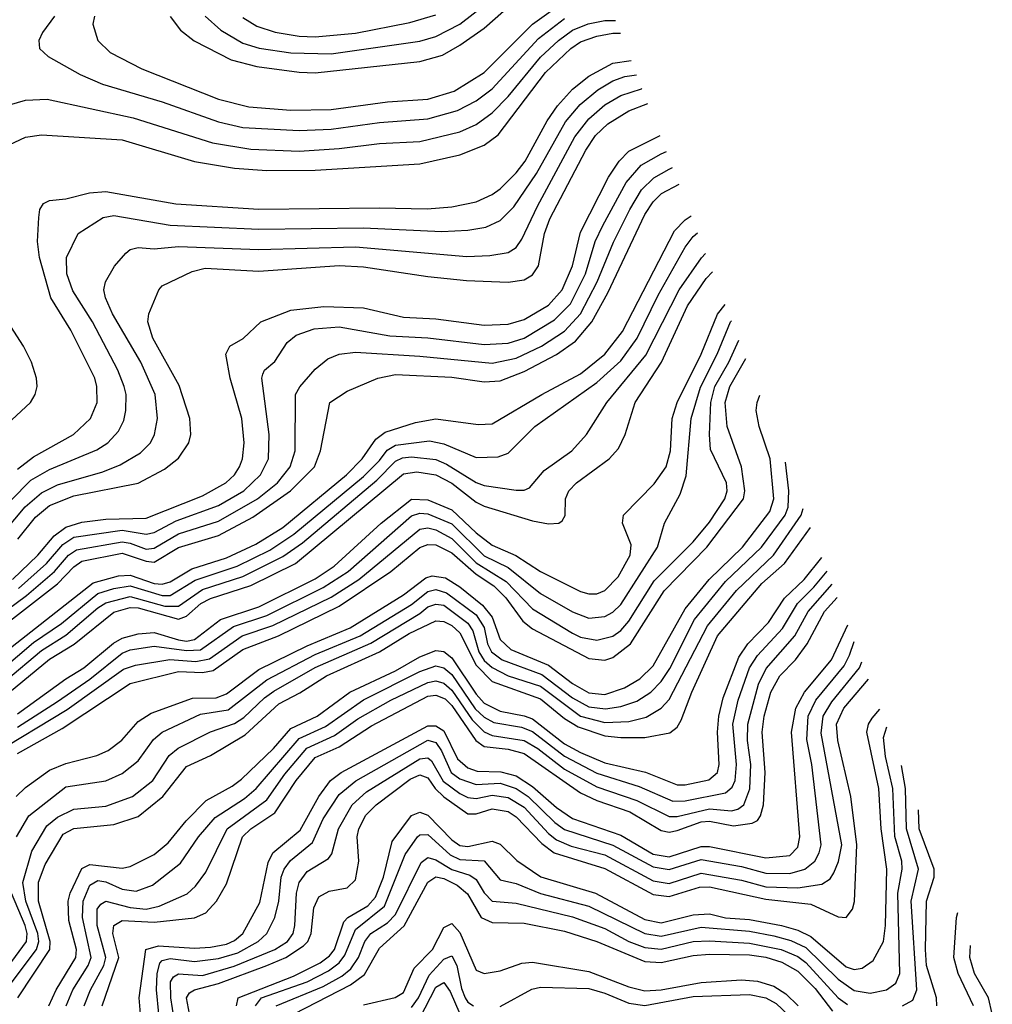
# Model space of a CAD drawing. Header units: inches. Extents: x 990535 to 1117859, y 769386 to 892122.
# Tile 1043 of 1056: x 1092176 to 1094593, y 852934 to 855382. Entities that reach past the tile are written whole.
import ezdxf

# ---------------------------------------------------------------- set-up
doc = ezdxf.new("R2010")
doc.units = ezdxf.units.IN
doc.header["$MEASUREMENT"] = 0
doc.layers.add('B0895', color=7, linetype='Continuous')

msp = doc.modelspace()

# ---------------------------------------------------------------- linework, layer by layer
at = {"layer": 'B0895', "color": 5}
for points, elevation in [([(1092636.8, 855390), (1092675.4, 855355.4), (1092730, 855323.2), (1092771, 855311), (1092850, 855298.8), (1092950, 855296.9), (1093170, 855328.3), (1093210, 855339.4), (1093270, 855370.6), (1093410, 855479.4)], 5240), ([(1092549.5, 855389.5), (1092575.2, 855355.2), (1092609.2, 855329.2), (1092701.6, 855281.6), (1092764.8, 855264.8), (1092870, 855250.7), (1092910, 855249.8), (1093170, 855277.9), (1093226.4, 855293.6), (1093270, 855318.2), (1093330, 855360.3), (1093419.6, 855440.4)], 5220), ([(1092361.5, 855390), (1092357.7, 855370), (1092370.1, 855330), (1092400.3, 855300.3), (1092479.6, 855259.6), (1092670, 855183.7), (1092744.9, 855164.9), (1092850, 855156.6), (1092950, 855158.6), (1093090, 855177.4), (1093190, 855184.2), (1093255.8, 855204.2), (1093330, 855250.3), (1093450, 855370), (1093519.9, 855420.1)], 5180), ([(1092150, 855170.1), (1092190, 855181.8), (1092243.7, 855183.7), (1092457.3, 855137.3), (1092655.2, 855075.2), (1092750, 855059.4), (1092870, 855054.9), (1092970, 855060.9), (1093070, 855074.1), (1093170, 855078.5), (1093270, 855102.7), (1093310, 855120.7), (1093350, 855149.7), (1093390, 855190.7), (1093470, 855288.3), (1093514.7, 855330), (1093550, 855355.2), (1093588.7, 855371.3), (1093630, 855379.9), (1093656.8, 855379.6)], 5140), ([(1092262.2, 855390), (1092232.6, 855350), (1092223.2, 855330), (1092224.6, 855310), (1092246, 855290), (1092325.6, 855245.6), (1092381.3, 855221.3), (1092530, 855177.6), (1092670, 855127.2), (1092730, 855113.9), (1092870, 855106.4), (1092950, 855109.3), (1093070, 855125.7), (1093190, 855134.8), (1093264.3, 855155.7), (1093310, 855179.5), (1093350, 855209.8), (1093465.6, 855334.4), (1093530, 855384.4)], 5160), ([(1092730, 855386.7), (1092765.4, 855365.4), (1092810.7, 855350.7), (1092870, 855340.5), (1092910, 855338.6), (1093010, 855348.2), (1093145.3, 855374.7), (1093210, 855393.6)], 5260), ([(1092110, 855052.3), (1092190, 855089.2), (1092230, 855095.6), (1092430, 855082.5), (1092610, 855028.9), (1092710, 855012.3), (1092790, 855006.6), (1092910, 855007.4), (1093170, 855023.3), (1093270, 855045.4), (1093330, 855069.7), (1093364.7, 855095.3), (1093483.1, 855250), (1093545.8, 855310), (1093570, 855326.2), (1093610, 855340.7), (1093650, 855348.1), (1093669.1, 855348)], 5120), ([(1092170, 854264.5), (1092210, 854294.8), (1092309.3, 854350), (1092352, 854390), (1092368, 854430), (1092367.3, 854470), (1092362.1, 854490), (1092302.4, 854610), (1092252.8, 854690), (1092225, 854790), (1092220.1, 854830), (1092223, 854890), (1092225.4, 854910), (1092235.2, 854924.8), (1092250, 854932.1), (1092290, 854935.9), (1092348.8, 854951.2), (1092390, 854954.7), (1092563.9, 854923.9), (1092770, 854910.1), (1093070, 854914.2), (1093188.5, 854911.5), (1093250, 854916.6), (1093310, 854929.1), (1093350, 854946.9), (1093370, 854960.9), (1093410, 855000.4), (1093432.1, 855030), (1093487.2, 855130), (1093512.9, 855167.1), (1093550, 855208.6), (1093590, 855241.5), (1093650, 855273.3), (1093695.5, 855279.8)], 5080), ([(1092153.7, 854186.3), (1092203.4, 854236.5), (1092250, 854263.1), (1092367.6, 854312.4), (1092394.5, 854330), (1092421.6, 854358.4), (1092434.6, 854385.4), (1092439.7, 854410), (1092440.1, 854450), (1092435.4, 854470), (1092419.3, 854510), (1092356.5, 854630), (1092307.7, 854707.7), (1092292.8, 854750), (1092292.1, 854790), (1092321.1, 854850), (1092382.9, 854890), (1092410, 854895.1), (1092550, 854871.1), (1092770, 854860.8), (1093030, 854864), (1093225, 854855), (1093290, 854858.2), (1093334, 854866), (1093370, 854882.7), (1093404.1, 854915.9), (1093460.5, 854999.5), (1093532.8, 855127.2), (1093569, 855171), (1093612.5, 855207.5), (1093650, 855229.4), (1093680, 855240), (1093709.1, 855244.8)], 5060), ([(1092090, 854052.7), (1092189.6, 854170.4), (1092230, 854205.6), (1092270, 854225.2), (1092382.4, 854257.6), (1092425.5, 854274.5), (1092475.6, 854304.4), (1092500.7, 854330), (1092510.9, 854350), (1092518.6, 854390), (1092512.1, 854450), (1092476.4, 854530), (1092406.2, 854650), (1092388.7, 854690), (1092385.2, 854710), (1092389.2, 854730), (1092411.3, 854768.7), (1092439.3, 854800.7), (1092450, 854810.1), (1092470, 854815), (1092510, 854812), (1092570, 854817.5), (1092770, 854810.1), (1093010, 854816.6), (1093287.1, 854792.9), (1093344.5, 854795.5), (1093390, 854803), (1093410, 854815.3), (1093423.8, 854836.2), (1093462.4, 854917.6), (1093555.4, 855090), (1093590, 855135.3), (1093630, 855170.1), (1093670, 855193.3), (1093721.5, 855210), (1093722.5, 855210.2)], 5040), ([(1092170.6, 854090), (1092214.9, 854145.1), (1092250, 854174.2), (1092310, 854197.8), (1092470, 854229.5), (1092535.7, 854264.3), (1092570, 854291.2), (1092596, 854330), (1092600.8, 854350), (1092598.3, 854390), (1092572.1, 854472), (1092506.3, 854590), (1092494.2, 854630), (1092496.7, 854650), (1092521.6, 854710), (1092530, 854720.2), (1092604.4, 854755.6), (1092636.6, 854763.4), (1092770, 854756.4), (1092970, 854770.3), (1093030, 854767.1), (1093190, 854743), (1093286.5, 854733.5), (1093390, 854728.9), (1093430, 854735), (1093450, 854747.4), (1093465.3, 854770), (1093480.6, 854850), (1093493.3, 854886.7), (1093582.7, 855057.3), (1093606.7, 855093.3), (1093637.5, 855122.6), (1093690, 855154.6), (1093737, 855173)], 5020), ([(1092157.9, 853990), (1092221, 854050), (1092261.4, 854098.6), (1092290, 854120.1), (1092330, 854132.5), (1092390, 854139.5), (1092490, 854142.7), (1092630, 854197.7), (1092687.9, 854230), (1092709.2, 854250), (1092722.1, 854270), (1092729.6, 854290), (1092733.7, 854330), (1092727.8, 854390), (1092699, 854490), (1092688, 854550), (1092698, 854570), (1092731.2, 854588.8), (1092775.4, 854630), (1092850, 854659), (1092931.5, 854668.5), (1093030, 854665), (1093130, 854642), (1093210, 854637.8), (1093330, 854622.2), (1093390, 854624.4), (1093430, 854636.5), (1093490, 854671.6), (1093524.1, 854710), (1093550.2, 854770), (1093570, 854853), (1093638.9, 854990), (1093665.7, 855030), (1093690, 855054.4), (1093767.7, 855093.8)], 4980), ([(1092172.6, 853967.4), (1092242.3, 854030), (1092282.8, 854077.2), (1092310, 854094.9), (1092430, 854112.3), (1092490, 854102.6), (1092510, 854106.8), (1092564.4, 854135.6), (1092670, 854173.5), (1092732.6, 854210), (1092774.6, 854250), (1092794, 854290), (1092795.6, 854350), (1092777.7, 854490), (1092780.1, 854499.9), (1092784.2, 854510), (1092810, 854531.8), (1092840.9, 854579.1), (1092862.6, 854597.4), (1092907.3, 854612.7), (1092970, 854618), (1093095.5, 854595.5), (1093190.3, 854590.3), (1093330, 854573.8), (1093390, 854577.7), (1093430, 854590), (1093505, 854635), (1093545.1, 854674.9), (1093582.1, 854750), (1093606.4, 854830), (1093624.8, 854870), (1093682.9, 854977.1), (1093720.5, 855019.5), (1093770, 855048.1), (1093783.3, 855053.6)], 4960), ([(1092070, 853859.9), (1092192.2, 853950), (1092262.4, 854010), (1092297.3, 854050), (1092316.6, 854063.4), (1092430, 854083.2), (1092450, 854080.4), (1092490, 854065.4), (1092510, 854067.9), (1092570, 854103.7), (1092670, 854135), (1092766.7, 854190), (1092816.8, 854230), (1092848.1, 854270), (1092860.6, 854310), (1092861.1, 854450), (1092871.6, 854468.4), (1092910, 854512.7), (1092941.5, 854538.5), (1092970, 854550.1), (1093010, 854554.7), (1093170, 854545), (1093350, 854527.3), (1093410, 854540.2), (1093472.9, 854570), (1093530, 854607.6), (1093569.7, 854650.3), (1093611.5, 854730), (1093651.7, 854828.3), (1093692.2, 854910), (1093721.7, 854958.3), (1093752, 854988), (1093789.9, 855010), (1093798.7, 855013.8)], 4940), ([(1092090, 853840.2), (1092270, 853979.3), (1092310, 854021.1), (1092330, 854035.6), (1092430, 854055.2), (1092490, 854035.3), (1092510, 854033), (1092570.5, 854069.5), (1092670, 854099.6), (1092755.4, 854144.6), (1092848.7, 854210), (1092908.2, 854270), (1092923.2, 854310), (1092946.7, 854430), (1092990, 854457.9), (1093065.6, 854490), (1093110, 854499.3), (1093250, 854492.9), (1093330, 854481.2), (1093370, 854483.7), (1093430, 854507.3), (1093510, 854549.2), (1093557.3, 854582.7), (1093597.5, 854630), (1093637.9, 854702.1), (1093730, 854897.2), (1093750, 854928.7), (1093770.9, 854949.1), (1093814.8, 854972.3)], 4920), ([(1092110, 853786.7), (1092358.5, 853981.5), (1092421.4, 853998.6), (1092450, 854000.7), (1092510, 853979.5), (1092530, 853978), (1092550, 853984.3), (1092603.3, 854016.7), (1092690, 854043.8), (1092762.5, 854077.5), (1092830, 854119.3), (1092988.3, 854250), (1093026.8, 854290), (1093061, 854339), (1093084.3, 854355.7), (1093159.8, 854380.2), (1093210, 854389.1), (1093315.4, 854375.4), (1093350, 854376.6), (1093473.3, 854450), (1093570, 854501.1), (1093630, 854549.8), (1093673.9, 854606.1), (1093803.2, 854856.8), (1093830, 854884.3), (1093844.9, 854893.5)], 4880), ([(1092130, 853765.6), (1092210, 853832.9), (1092279.7, 853880.3), (1092370, 853954.8), (1092410, 853967.8), (1092450, 853974.1), (1092530, 853949.7), (1092550, 853950.4), (1092611.6, 853988.4), (1092716.6, 854023.4), (1092797.2, 854062.8), (1092857.3, 854102.7), (1093030, 854246.1), (1093070, 854285.4), (1093088.9, 854311.1), (1093110, 854323.8), (1093194.3, 854334.3), (1093230, 854327.5), (1093310, 854293.2), (1093365.2, 854294.8), (1093390, 854303.5), (1093456.3, 854370), (1093610, 854479.8), (1093670, 854533.8), (1093710.5, 854589.5), (1093763, 854697), (1093830, 854816.3), (1093850, 854842.8), (1093860.9, 854851.8)], 4860), ([(1092141.1, 853738.9), (1092230, 853813), (1092290, 853851.1), (1092370, 853919.8), (1092390, 853932), (1092450, 853947.8), (1092536.1, 853923.9), (1092570, 853923.7), (1092630, 853965.1), (1092730, 853997.5), (1092830, 854047), (1092878.9, 854081.1), (1093063.1, 854236.9), (1093110, 854284.3), (1093127.4, 854292.6), (1093150, 854294.5), (1093210, 854288.1), (1093236.9, 854276.9), (1093310, 854231), (1093330, 854223.9), (1093410, 854211.6), (1093430, 854211.6), (1093442.6, 854217.4), (1093479.3, 854260.7), (1093547.8, 854310), (1093584.8, 854350), (1093635.3, 854430), (1093732.5, 854547.5), (1093814.8, 854710), (1093870.1, 854789.9), (1093880.6, 854800.1)], 4840), ([(1092150, 853710), (1092250, 853792.2), (1092310.7, 853829.3), (1092410, 853908.7), (1092450, 853920.3), (1092470, 853919.4), (1092570, 853891), (1092590, 853898.9), (1092626.2, 853930), (1092650, 853942.9), (1092750, 853975), (1092861.2, 854030), (1093130, 854252.5), (1093162.5, 854257.5), (1093210, 854249.9), (1093250, 854229.5), (1093310, 854182), (1093330, 854172.1), (1093450, 854135.3), (1093490, 854128.2), (1093515.8, 854130), (1093524.4, 854135.6), (1093531.2, 854148.8), (1093532.4, 854190), (1093540.9, 854210), (1093559.4, 854230), (1093641.2, 854290), (1093664.4, 854315.6), (1093680.8, 854350), (1093705.7, 854430), (1093770.9, 854530), (1093835.3, 854670), (1093882, 854738), (1093898.2, 854754.3)], 4820), ([(1092170, 853655.7), (1092290, 853742.7), (1092335.4, 853770), (1092408.8, 853831.2), (1092430, 853843.8), (1092470, 853854.9), (1092510, 853857.8), (1092570, 853839.6), (1092590, 853836.8), (1092610, 853840.9), (1092674.8, 853890), (1092770, 853922.3), (1092910, 853991.5), (1092957.1, 854022.9), (1093074.6, 854130), (1093150, 854189.8), (1093190, 854187.6), (1093250, 854162.9), (1093310, 854105.7), (1093350, 854075.5), (1093409.3, 854049.3), (1093470, 854009.5), (1093570, 853960.2), (1093590, 853954), (1093610, 853954.1), (1093630, 853962.4), (1093663.2, 853996.8), (1093693.2, 854050), (1093695.9, 854075.9), (1093674.2, 854130), (1093676.4, 854150), (1093752.5, 854227.5), (1093782.7, 854270), (1093793.8, 854310), (1093797.8, 854390), (1093810, 854430), (1093870, 854550), (1093910.4, 854649.6), (1093929, 854673.7)], 4780), ([(1092144.4, 854375.6), (1092202.5, 854430), (1092214.1, 854450), (1092218.8, 854470), (1092217.6, 854490), (1092204.9, 854530), (1092185.1, 854570), (1092146.4, 854630)], 5120), ([(1092170, 853623.1), (1092270, 853686.8), (1092350, 853741.8), (1092430, 853806.6), (1092450, 853814.6), (1092510, 853823.8), (1092590, 853813), (1092624.7, 853815.3), (1092707.1, 853872.9), (1092790, 853900), (1092930.4, 853969.6), (1092992.2, 854010), (1093150, 854148.5), (1093170, 854154.9), (1093190, 854153.1), (1093250, 854128.2), (1093330, 854048.9), (1093390, 854019.9), (1093470, 853955), (1093550, 853909.8), (1093590, 853893.8), (1093630, 853898.2), (1093650, 853908.5), (1093670, 853927.4), (1093761.1, 854070), (1093778.2, 854130), (1093817.8, 854202.2), (1093832.5, 854247.5), (1093845, 854390), (1093867.6, 854467.6), (1093909.6, 854550), (1093942.8, 854630), (1093944.7, 854632.6)], 4760), ([(1092106.2, 853553.8), (1092293.6, 853666.4), (1092433.3, 853766.6), (1092463.2, 853776.8), (1092548.7, 853791.3), (1092613.6, 853786.4), (1092647.7, 853792.3), (1092728.9, 853850), (1092804.5, 853875.5), (1092950, 853946.3), (1093018.5, 853990), (1093170, 854115), (1093190, 854118), (1093210, 854113.6), (1093250, 854091.9), (1093310, 854031), (1093384.8, 853984.8), (1093450, 853917.1), (1093550, 853856.2), (1093570, 853846.3), (1093610, 853839), (1093650, 853848.7), (1093670, 853863.2), (1093690, 853886.3), (1093753.1, 853986.9), (1093850, 854083.6), (1093890, 854132.5), (1093928.6, 854190), (1093934.6, 854210), (1093932.8, 854230), (1093892.8, 854312.8), (1093890, 854350), (1093894, 854430), (1093903.9, 854470), (1093938.1, 854530), (1093963.1, 854584.6)], 4740), ([(1092170, 853557.4), (1092280.9, 853619.1), (1092450, 853731.6), (1092570, 853761.1), (1092630, 853758.7), (1092656.4, 853763.6), (1092730, 853815.9), (1092818.9, 853850), (1092970, 853923.4), (1093098.2, 854010), (1093170, 854069.1), (1093190, 854077.1), (1093210, 854076.1), (1093250, 854056.3), (1093310, 854002.9), (1093354.2, 853974.2), (1093384.2, 853944.2), (1093426.2, 853886.2), (1093450, 853866.8), (1093590, 853793.5), (1093630, 853789.3), (1093650, 853796), (1093693.9, 853830), (1093778, 853962), (1093883.5, 854070), (1093974.5, 854190), (1093978.4, 854210), (1093970.1, 854270.1), (1093934.5, 854370), (1093929.4, 854430), (1093941.3, 854470), (1093980.6, 854539)], 4720), ([(1092166.8, 853450), (1092190, 853472.5), (1092250, 853516.2), (1092290, 853532.2), (1092367.8, 853552.2), (1092395.4, 853564.6), (1092429.5, 853590.5), (1092470, 853637.1), (1092502.2, 853657.8), (1092605.3, 853694.7), (1092664.2, 853695.8), (1092690, 853706), (1092770, 853766.5), (1092890, 853824.7), (1092997.2, 853870), (1093130, 853951.8), (1093185.6, 853994.4), (1093200.9, 853999.1), (1093234.2, 853994.2), (1093270, 853971.4), (1093326.1, 853926.1), (1093350, 853895.8), (1093370, 853840.4), (1093396.1, 853816.1), (1093490, 853777.1), (1093550, 853731), (1093590, 853707.7), (1093630, 853704.2), (1093679.3, 853720.7), (1093717, 853743), (1093750, 853775.4), (1093830, 853917.3), (1093889.8, 853990.2), (1093972.3, 854070), (1094040.7, 854159.3), (1094050, 854190), (1094041.4, 854290), (1094013.6, 854370), (1094006.7, 854410), (1094008.9, 854430), (1094015.4, 854447.9)], 4680), ([(1092167.8, 853350), (1092198, 853402), (1092290, 853474.7), (1092390, 853489.7), (1092430, 853507.3), (1092470, 853538.7), (1092508.1, 853591.9), (1092530, 853610.4), (1092624.8, 853655.2), (1092693.8, 853666.2), (1092790, 853740.5), (1092910, 853803.7), (1093021.8, 853850), (1093150, 853927.9), (1093190, 853959.7), (1093210, 853964.7), (1093236.9, 853956.9), (1093310, 853902), (1093330.2, 853870.2), (1093338.8, 853830), (1093348.8, 853810), (1093374.8, 853790), (1093473.6, 853753.6), (1093550, 853695.4), (1093590, 853672.9), (1093631.9, 853668.1), (1093670, 853674.1), (1093710, 853687.6), (1093744.3, 853710), (1093770, 853736.1), (1093791.5, 853768.5), (1093853.4, 853890), (1093930, 853985), (1094019.4, 854070), (1094078.1, 854150), (1094085.6, 854170), (1094087.7, 854210), (1094078.9, 854281.8)], 4660), ([(1092142.1, 852970), (1092217, 853070), (1092223, 853090), (1092220.5, 853110), (1092190.6, 853190), (1092183.6, 853236.4), (1092205.8, 853314.2), (1092242.7, 853377.3), (1092270, 853399), (1092310, 853418.9), (1092390, 853426), (1092456.4, 853450), (1092506.2, 853490), (1092547.4, 853552.6), (1092569.6, 853570.4), (1092650, 853610.9), (1092710, 853632), (1092733.2, 853646.8), (1092784.2, 853695.8), (1092807.6, 853712.4), (1092910, 853770.9), (1093048.4, 853831.6), (1093170, 853905.4), (1093190, 853921.9), (1093210, 853928.7), (1093230, 853925.7), (1093290, 853881.3), (1093302.1, 853862.1), (1093317.2, 853810), (1093330, 853788.8), (1093350, 853770.7), (1093390, 853750.2), (1093470, 853724.6), (1093570, 853650), (1093630, 853634.1), (1093690, 853636.6), (1093732.6, 853647.4), (1093769.8, 853670.2), (1093790, 853691.6), (1093885.1, 853874.9), (1093957.2, 853962.8), (1094049.6, 854050.4), (1094118.6, 854150), (1094123.2, 854166.2)], 4640), ([(1092171.4, 852950), (1092250.4, 853070), (1092251.3, 853090), (1092222.7, 853190), (1092222.4, 853237.6), (1092238.6, 853281.4), (1092283.3, 853356.8), (1092310, 853370.7), (1092410, 853381.2), (1092470, 853401), (1092531.7, 853450), (1092590, 853525.3), (1092650, 853552.4), (1092736, 853604), (1092819.5, 853680.5), (1092872.3, 853707.7), (1092937.9, 853750), (1093070, 853809.9), (1093144, 853856), (1093210, 853886.9), (1093230, 853885.3), (1093250, 853875.2), (1093270, 853857.4), (1093310, 853776.9), (1093350, 853736), (1093470, 853693.5), (1093530, 853644), (1093563.5, 853623.5), (1093630, 853601.2), (1093670, 853597.3), (1093730, 853597.4), (1093791.6, 853608.4), (1093810, 853622.5), (1093820.1, 853639.9), (1093846.3, 853710), (1093910.4, 853850), (1094020.2, 853979.8), (1094076.9, 854030), (1094141.2, 854119.2)], 4620), ([(1092248, 852930), (1092266.1, 852970), (1092315.4, 853050), (1092317.1, 853070), (1092297.9, 853142.1), (1092296.5, 853190), (1092301.1, 853210), (1092330, 853271.2), (1092350, 853281.1), (1092430, 853271.9), (1092450, 853276.1), (1092510, 853306.1), (1092545.1, 853334.9), (1092589.6, 853390), (1092639.2, 853440.8), (1092704.1, 853475.9), (1092726.7, 853493.4), (1092806.2, 853570), (1092850, 853619.7), (1092915, 853650), (1092996.7, 853710), (1093110, 853763.1), (1093170, 853797.9), (1093210, 853813.7), (1093230, 853810.6), (1093250, 853795.4), (1093310, 853704.4), (1093330, 853682.6), (1093370, 853662.4), (1093430, 853651.1), (1093450, 853643.1), (1093530, 853581.7), (1093570, 853560), (1093630, 853534), (1093730.9, 853510.9), (1093810, 853479.5), (1093830, 853479.2), (1093888.3, 853491.7), (1093910.2, 853510), (1093914.3, 853530), (1093910, 853610), (1093913.3, 853650), (1093924.3, 853695.7), (1093963.1, 853796.9), (1093985.9, 853830), (1094036.9, 853883.1), (1094076.7, 853943.3), (1094126, 853990), (1094169.6, 854044.7)], 4580), ([(1092291.3, 852930), (1092307.8, 852970), (1092346, 853030), (1092353, 853050), (1092331.7, 853150), (1092333.8, 853190), (1092350, 853230.1), (1092370, 853241.3), (1092390, 853237.9), (1092430, 853219.9), (1092464.8, 853215.2), (1092505.6, 853230), (1092575.5, 853284.5), (1092620.3, 853350), (1092661.7, 853398.3), (1092734.5, 853445.5), (1092763.2, 853470), (1092870, 853594.4), (1092935.7, 853624.3), (1093030, 853691.1), (1093170, 853760.8), (1093210, 853774.9), (1093230, 853770.2), (1093250, 853753.4), (1093308.1, 853668.1), (1093330, 853647.7), (1093354.6, 853634.6), (1093422.7, 853622.7), (1093450, 853611.9), (1093530, 853550.7), (1093610, 853508.2), (1093715.5, 853475.5), (1093799, 853439), (1093830, 853439.9), (1093930, 853459.2), (1093946.8, 853473.2), (1093954.1, 853490), (1093957.1, 853530), (1093948.7, 853630), (1093961.3, 853690), (1093990, 853770), (1094010, 853801.2), (1094071.6, 853868.4), (1094108.7, 853930), (1094149.4, 853970.6), (1094182.7, 854010.6)], 4560), ([(1092336.1, 852930), (1092351.6, 852970), (1092385.1, 853030), (1092389.8, 853050), (1092368.2, 853130), (1092368.6, 853170), (1092377.3, 853182.7), (1092390, 853190.3), (1092450, 853174.4), (1092490.1, 853170.1), (1092522.5, 853177.5), (1092591.6, 853208.4), (1092612.6, 853227.4), (1092638, 853262), (1092691.3, 853370), (1092790, 853442.1), (1092834.4, 853505.6), (1092889.2, 853570.8), (1092957.9, 853602.1), (1093016.2, 853643.8), (1093098.2, 853690), (1093190, 853733.6), (1093210, 853737.6), (1093230, 853732.1), (1093250, 853714.8), (1093300.8, 853640.8), (1093330, 853611.3), (1093350, 853601.9), (1093430, 853589.7), (1093463.5, 853570), (1093530, 853518.3), (1093610, 853474.3), (1093710, 853440.4), (1093790, 853400.3), (1093810, 853400.9), (1093890, 853419.5), (1093945.2, 853414.8), (1093960.9, 853419.1), (1093976.1, 853430), (1093990.3, 853469.7), (1093993.3, 853530), (1093985.1, 853590), (1093985.6, 853630), (1094012.1, 853730), (1094031.6, 853768.4), (1094102.8, 853850), (1094135.3, 853910), (1094195.1, 853978)], 4540), ([(1092380.9, 852930), (1092421.9, 853050), (1092407.4, 853110), (1092410, 853130.1), (1092430, 853142.3), (1092510, 853137.8), (1092610, 853148.9), (1092638.4, 853161.6), (1092664.7, 853190), (1092690, 853233.2), (1092729.2, 853350), (1092749.9, 853370), (1092810.2, 853410), (1092862.7, 853490), (1092910, 853547.6), (1092970, 853573.8), (1093050, 853625.8), (1093190, 853699.9), (1093210, 853702.6), (1093233.4, 853693.4), (1093250, 853676.7), (1093309.6, 853589.6), (1093330, 853574.8), (1093390, 853568.1), (1093430, 853556.9), (1093570, 853459.8), (1093610, 853440.2), (1093692.4, 853412.4), (1093770, 853366.2), (1093790, 853362.1), (1093810, 853366.1), (1093870, 853387.8), (1093890, 853389.3), (1093950, 853377.7), (1093996.1, 853383.9), (1094009.5, 853390.5), (1094017.4, 853402.6), (1094024.8, 853430), (1094028.8, 853510), (1094020.9, 853610), (1094026.6, 853650), (1094042.9, 853710), (1094065.4, 853750), (1094103.8, 853790), (1094133.5, 853830), (1094176.6, 853910), (1094207.7, 853945.2)], 4520), ([(1092477.3, 852890), (1092472.8, 852950), (1092489.6, 853070.3), (1092520.7, 853079.3), (1092610, 853073.5), (1092650, 853075.7), (1092690, 853083.3), (1092710, 853092.4), (1092730.2, 853110), (1092772.7, 853187.3), (1092793.6, 853286.4), (1092805.1, 853310), (1092872.9, 853367.1), (1092918.9, 853450), (1092948.5, 853490), (1092975, 853510), (1093190, 853626), (1093210, 853626.3), (1093230, 853613.3), (1093264.3, 853544.3), (1093290, 853521.7), (1093313, 853513), (1093371.4, 853511.4), (1093410, 853501.5), (1093450, 853475.5), (1093510, 853423.2), (1093550, 853395.5), (1093670, 853354.3), (1093750, 853307.2), (1093790, 853300.5), (1093870, 853326.4), (1093890, 853326), (1094030, 853297.7), (1094090, 853303.8), (1094110, 853324.5), (1094114.9, 853350), (1094094.4, 853610), (1094104.6, 853670), (1094126.5, 853710), (1094193.4, 853790), (1094233.9, 853876.8)], 4480), ([(1092521.1, 852910), (1092516.1, 852970), (1092517.7, 853010), (1092524, 853036), (1092530, 853042.7), (1092550, 853047.8), (1092610, 853040.3), (1092670, 853047.8), (1092718, 853062), (1092768.4, 853090), (1092789.9, 853110), (1092810.2, 853149.8), (1092820.1, 853190), (1092825.8, 853250), (1092832.8, 853270), (1092848.6, 853291.4), (1092903.8, 853336.2), (1092930, 853394.7), (1092970, 853455.7), (1093011.1, 853489), (1093190, 853590.2), (1093210, 853584.8), (1093224.3, 853564.3), (1093248.3, 853510), (1093270, 853494.4), (1093310, 853479.9), (1093370, 853483.7), (1093410, 853470.6), (1093440, 853450), (1093506, 853386), (1093530, 853368.7), (1093650, 853329.7), (1093750, 853275.3), (1093790, 853269), (1093870, 853293.4), (1093970, 853276.5), (1094030, 853260.1), (1094090, 853258.6), (1094127.3, 853270), (1094151.9, 853290), (1094163.2, 853310), (1094167.7, 853330), (1094144.6, 853530), (1094132.5, 853592.5), (1094135.5, 853650), (1094154.7, 853690), (1094225.1, 853774.9), (1094238.6, 853801.4), (1094249.6, 853835.8)], 4460), ([(1092563.9, 852870), (1092551, 852950), (1092550.8, 852990), (1092558.2, 853001.8), (1092570, 853009.5), (1092630, 853005.8), (1092708.9, 853028.9), (1092809.9, 853070), (1092841.2, 853090), (1092855.4, 853110), (1092859.6, 853130), (1092864.1, 853210), (1092870, 853237), (1092890, 853264.3), (1092943.4, 853296.6), (1092951.9, 853308.1), (1092968.1, 853370), (1093001.9, 853430), (1093038, 853462), (1093170, 853543.9), (1093190, 853546.5), (1093198.9, 853538.9), (1093228.5, 853488.5), (1093270, 853458), (1093290, 853447.9), (1093310, 853445.1), (1093350, 853453.7), (1093390, 853448.2), (1093430, 853423.6), (1093490, 853358.8), (1093510, 853342.9), (1093546.9, 853326.9), (1093630, 853305.1), (1093750, 853241.1), (1093790, 853234), (1093870, 853259.9), (1093970, 853242.5), (1094030, 853225.8), (1094110, 853223.1), (1094170, 853232.5), (1094190, 853245.4), (1094199.6, 853260.4), (1094211.4, 853288.6), (1094219.5, 853330), (1094168, 853608), (1094172.8, 853650), (1094194.3, 853685.7), (1094263.4, 853770), (1094268.8, 853785.5)], 4440), ([(1092597.5, 852910), (1092590, 852950.1), (1092597.7, 852962.3), (1092610.1, 852969.9), (1092670, 852985.5), (1092789.6, 853030), (1092836.9, 853050), (1092881.1, 853078.9), (1092892.1, 853090), (1092899.9, 853110), (1092906.4, 853173.6), (1092919.3, 853200.7), (1092944.8, 853215.2), (1092990, 853223.5), (1093010, 853242.9), (1093018.8, 853290), (1093014.7, 853350), (1093018.8, 853370), (1093036, 853404), (1093061.5, 853430), (1093146.1, 853493.9), (1093170, 853504.3), (1093190, 853496.7), (1093208.4, 853470), (1093229.6, 853449.6), (1093290, 853407.4), (1093310, 853407.1), (1093350, 853420.1), (1093390, 853413), (1093410, 853399.7), (1093473.3, 853333.3), (1093503.9, 853310), (1093630, 853271.7), (1093750, 853206.7), (1093790, 853201.6), (1093865.1, 853225.1), (1093890, 853225.8), (1094030, 853195.3), (1094142.5, 853182.5), (1094210, 853151.3), (1094230, 853149.2), (1094246.2, 853170), (1094250.8, 853189.2), (1094256.6, 853330), (1094241.6, 853450), (1094209, 853590), (1094205.8, 853630), (1094223.9, 853670), (1094285.6, 853741.7)], 4420), ([(1092714.5, 852930), (1092719, 852950), (1092856.1, 853003.9), (1092922.8, 853037.2), (1092945.8, 853054.2), (1092958.1, 853070), (1092981.5, 853138.5), (1092991.6, 853150), (1093041.2, 853178.8), (1093060.1, 853199.9), (1093079.9, 853250), (1093101.5, 853338.5), (1093150, 853403.2), (1093170, 853411.3), (1093190, 853403.8), (1093250, 853342.7), (1093270, 853328.8), (1093290, 853326.4), (1093350, 853339.1), (1093370, 853331.9), (1093411.7, 853291.7), (1093470.8, 853250.9), (1093606.8, 853210), (1093730, 853144.6), (1093770, 853136.6), (1093850, 853156), (1093890, 853158.6), (1093930, 853148.8), (1093990, 853144.8), (1094069.6, 853129.7), (1094110, 853118.4), (1094142.4, 853102.4), (1094230, 853027.2), (1094250, 853020.3), (1094270, 853023.3), (1094297.1, 853042.9), (1094322.6, 853090), (1094327.7, 853130), (1094330.9, 853270), (1094317.2, 853370), (1094311, 853470), (1094281.6, 853610), (1094285.7, 853630), (1094295.1, 853644.9), (1094313.8, 853667.9)], 4380), ([(1092762, 852930), (1092776.8, 852950), (1092890.1, 852989.9), (1092943.4, 853016.6), (1092970, 853037), (1092984.2, 853055.8), (1093010, 853119.9), (1093082.4, 853177.6), (1093134, 853306), (1093164.7, 853350), (1093170, 853354.7), (1093190, 853355.9), (1093245.4, 853305.4), (1093270, 853293.7), (1093330, 853290.6), (1093370, 853243.5), (1093410, 853234.3), (1093470, 853209.6), (1093590, 853177.9), (1093730, 853109.5), (1093770, 853103.6), (1093870, 853125.8), (1093990, 853115.5), (1094050, 853104.4), (1094092.3, 853092.3), (1094130, 853074.8), (1094210, 852996.6), (1094250, 852967.8), (1094290, 852961.5), (1094330, 852969.5), (1094353.6, 852986.4), (1094363.7, 853010), (1094358.8, 853210), (1094369.6, 853270), (1094368.4, 853290), (1094350.8, 853350.8), (1094345.8, 853470), (1094327.5, 853550), (1094322.6, 853597.4), (1094330.8, 853623.5)], 4360), ([(1094370.1, 852929.8), (1094396.1, 852943.9), (1094405.8, 852970), (1094391.9, 853190), (1094409.8, 853270), (1094379.9, 853370), (1094377.6, 853470), (1094367.6, 853527.4)], 4340), ([(1094455.8, 852930), (1094454.3, 852950), (1094430, 853030), (1094427, 853070), (1094429.6, 853190), (1094449.1, 853250), (1094448.8, 853270), (1094411.9, 853370), (1094409.6, 853417.6)], 4320), ([(1092812.9, 852930), (1092930, 852977.7), (1092976.6, 853003.4), (1092998.4, 853021.6), (1093017.6, 853050), (1093033.5, 853090), (1093048.4, 853110), (1093090, 853136.7), (1093110, 853157.4), (1093173.3, 853286.7), (1093190, 853298.6), (1093210, 853293), (1093250, 853268.6), (1093294.5, 853254.5), (1093310, 853244.2), (1093330.6, 853210.6), (1093350, 853190.4), (1093410, 853185.4), (1093550, 853151.4), (1093630, 853122), (1093690.1, 853090), (1093730, 853074.9), (1093770, 853070.7), (1093850, 853089.7), (1093890, 853091.9), (1093990, 853086.2), (1094068.6, 853070), (1094110, 853052.4), (1094130, 853037.7), (1094210, 852950.3), (1094233.3, 852933.3)], 4340), ([(1092858.1, 852910), (1092998, 852982), (1093032.4, 853007.6), (1093070, 853073), (1093131, 853129), (1093190, 853237.6), (1093210, 853250.5), (1093230, 853246.8), (1093263.1, 853230), (1093288.4, 853208.4), (1093322.8, 853150), (1093350, 853137.4), (1093430, 853135.9), (1093530, 853115.7), (1093610, 853089.6), (1093730, 853039.9), (1093770, 853038), (1093850, 853055.3), (1093890, 853058.8), (1093990, 853056.6), (1094030, 853050.8), (1094070, 853038.8), (1094110, 853015.9), (1094153, 852973), (1094196.5, 852916.5)], 4320), ([(1092089, 852950), (1092192.8, 853090), (1092194.5, 853110), (1092188.9, 853130), (1092155.2, 853210)], 4660), ([(1094546.9, 852930), (1094508.8, 853010), (1094497.5, 853050), (1094504.4, 853150), (1094507.4, 853162.2)], 4280), ([(1093030, 852932.7), (1093109.4, 852950.6), (1093130, 852963), (1093156.3, 853023.7), (1093201.7, 853070), (1093230, 853125.1), (1093250, 853134.4), (1093270, 853111.9), (1093310, 853018.7), (1093330, 853010.7), (1093370, 853017.1), (1093424.1, 853035.9), (1093450, 853038.2), (1093590, 853015.1), (1093690, 852977.2), (1093730, 852967.3), (1093770, 852969.9), (1093870, 852988.3), (1093970, 852994.3), (1094010, 852991), (1094050, 852978.5), (1094080.3, 852959.7), (1094110.4, 852930)], 4280), ([(1094593.4, 852910), (1094584, 852950), (1094549.1, 853010), (1094537.3, 853050), (1094538.9, 853079.8)], 4260), ([(1093150, 852926.2), (1093166.8, 852950), (1093193.8, 853006.1), (1093230, 853046.1), (1093250, 853054.1), (1093262.5, 853030), (1093273.5, 852973.5), (1093283.2, 852950), (1093290, 852939.1), (1093303.6, 852930)], 4260), ([(1093170, 852899), (1093210, 852976.5), (1093230, 852987.7), (1093245.5, 852965.5), (1093270, 852909.8)], 4240), ([(1093370, 852928.3), (1093448.6, 852971.4), (1093470, 852976.4), (1093590, 852972.8), (1093630, 852961.8), (1093690, 852936.9), (1093730, 852930.8), (1093850, 852953.1), (1093990, 852958.2), (1094030, 852949.9), (1094056.1, 852936.1), (1094087.1, 852907.1)], 4260)]:
    msp.add_lwpolyline(points, dxfattribs=dict(at, elevation=elevation))

doc.saveas('drawing.dxf')
